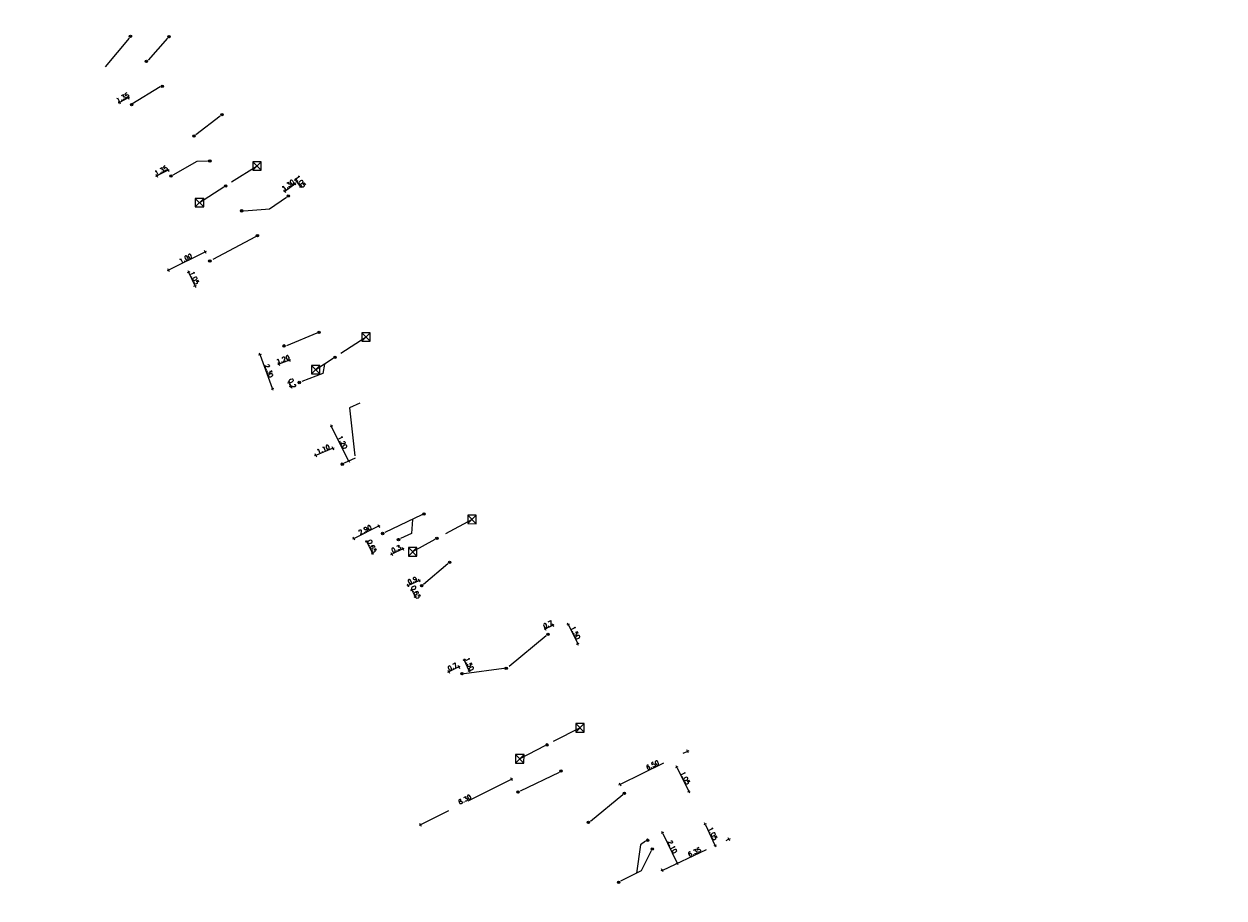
# Model space of a CAD drawing. Header units: inches. Extents: x 0 to 191500, y 0 to 342750.
# Tile 349 of 547: x 181774 to 181873, y 338953 to 339026. Entities that reach past the tile are written whole.
import ezdxf

# ---------------------------------------------------------------- set-up
doc = ezdxf.new("R2010")
doc.units = ezdxf.units.IN
doc.header["$MEASUREMENT"] = 0
doc.linetypes.add('RI-GWA_HUISAANSLUITING', pattern=[23, 4, -1.8, 2.6, -1.8, 4.6, -1.8, 4.6, -1.8])
doc.linetypes.add('RI-HWA_KOLKAANSLUITING', pattern=[4.3, 2.5, -1.8])
doc.layers.get('0').update_dxf_attribs({"lineweight": 20})
doc.layers.get('DefPoints').update_dxf_attribs({"lineweight": 20})
for name, color, linetype, lineweight in [('ECW', 150, 'Continuous', 20), ('N-WE-RI-GWA-MAATVOERING-T25', 30, 'RI-GWA_HUISAANSLUITING', 20), ('N-WE-RI-GWA_HUISAANSLUITING', 30, 'RI-GWA_HUISAANSLUITING', 20), ('N-WE-RI-GWA_RIOOLPUT_ONTSTOPPINGSPUT-G', 30, 'Continuous', 20), ('N-WE-RI-HWA_KOLK-S', 150, 'Continuous', 20), ('N-WE-RI-HWA_KOLKAANSLUITING', 150, 'RI-HWA_KOLKAANSLUITING', 20), ('N-WE-RI-INLAAT', 7, 'Continuous', 20)]:
    doc.layers.add(name, color=color, linetype=linetype, lineweight=lineweight)
doc.styles.add('JaJo Maatvoering', font='romans.shx')
doc.dimstyles.new('JaJo 1_100', dxfattribs={"dimtxt": 0.12, "dimasz": 0.1, "dimexe": 1.5, "dimexo": 5, "dimgap": 0.05, "dimtad": 1, "dimzin": 0, "dimdsep": 46, "dimtxsty": 'JaJo Maatvoering', "dimblk": 'JaJo Maatvoering', "dimcen": 0, "dimdle": 1.25, "dimse1": 1, "dimse2": 1, "dimclrd": 1, "dimclre": 1, "dimclrt": 2, "dimadec": 1, "dimazin": 0, "dimtm": 1e-09, "dimtfac": 1.566667, "dimtix": 1, "dimtmove": 2, "dimatfit": 3, "dimldrblk": 'JaJo Maatvoering', "dimfxl": 1.5, "dimtolj": 1, "dimtzin": 0, "dimarcsym": 0})
picture_1 = doc.add_image_def('image1.ecw', size_in_pixel=(220000, 285000))

# ---------------------------------------------------------------- blocks, each defined once
blk = doc.blocks.new('JaJo Maatvoering')
at = {"color": 0}
for p, q in [((-1, 0), (0, 0)), ((0, 0), (0, 2.5)), ((0, 0), (2.5, 0)), ((0, 0), (0, -2.5))]:
    blk.add_line(p, q, dxfattribs=at)
at = {"color": 0, "const_width": 0.5}
blk.add_lwpolyline([(-0.25, 0, 1), (0.25, 0, 1)], format="xyb", close=True, dxfattribs=at)
blk = doc.blocks.new('*D3412')
at = {"layer": 'DefPoints', "color": 0, "transparency": 16777216}
for p in [(181781.42, 339019.141), (181782.435, 339018.961), (181781.697, 339018.59)]:
    blk.add_point(p, dxfattribs=at)
at = {"layer": 'N-WE-RI-GWA-MAATVOERING-T25', "lineweight": -2, "transparency": 16777216}
for p, q in [((181781.375, 339019.118), (181781.33, 339019.096)), ((181782.157, 339019.512), (181781.42, 339019.141)), ((181782.202, 339019.535), (181782.246, 339019.557))]:
    blk.add_line(p, q, dxfattribs=at)
at = {"layer": 'N-WE-RI-GWA-MAATVOERING-T25', "lineweight": -2, "transparency": 16777216, "xscale": 0.05, "yscale": 0.05, "zscale": 0.05}
for p, rotation in [((181781.42, 339019.141), 26.72605493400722), ((181782.157, 339019.512), 206.7260549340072)]:
    blk.add_blockref('JaJo Maatvoering', p, dxfattribs=dict(at, rotation=rotation))
at = {"layer": 'N-WE-RI-GWA-MAATVOERING-T25', "transparency": 16777216, "insert": (181781.682, 339019.539), "char_height": 0.375, "attachment_point": 5, "rotation": 26.72605, "style": 'JaJo Maatvoering'}
blk.add_mtext('\\A1;1.35', dxfattribs=at)
blk = doc.blocks.new('*D3413')
at = {"layer": 'DefPoints', "color": 0, "transparency": 16777216}
for p in [(181784.513, 339013.041), (181785.695, 339013.039), (181784.75, 339012.567)]:
    blk.add_point(p, dxfattribs=at)
at = {"layer": 'N-WE-RI-GWA-MAATVOERING-T25', "lineweight": -2, "transparency": 16777216}
for p, q in [((181784.468, 339013.018), (181784.423, 339012.996)), ((181785.458, 339013.514), (181784.513, 339013.041)), ((181785.503, 339013.536), (181785.547, 339013.558))]:
    blk.add_line(p, q, dxfattribs=at)
at = {"layer": 'N-WE-RI-GWA-MAATVOERING-T25', "lineweight": -2, "transparency": 16777216, "xscale": 0.05, "yscale": 0.05, "zscale": 0.05}
for p, rotation in [((181784.513, 339013.041), 26.57713772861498), ((181785.458, 339013.514), 206.577137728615)]:
    blk.add_blockref('JaJo Maatvoering', p, dxfattribs=dict(at, rotation=rotation))
at = {"layer": 'N-WE-RI-GWA-MAATVOERING-T25', "transparency": 16777216, "insert": (181784.879, 339013.489), "char_height": 0.375, "attachment_point": 5, "rotation": 26.57714, "style": 'JaJo Maatvoering'}
blk.add_mtext('\\A1;1.35', dxfattribs=at)
blk = doc.blocks.new('*D3414')
at = {"layer": 'DefPoints', "color": 0, "transparency": 16777216}
for p in [(181795.962, 339012.399), (181796.255, 339012.007), (181795.424, 339011.388)]:
    blk.add_point(p, dxfattribs=at)
at = {"layer": 'N-WE-RI-GWA-MAATVOERING-T25', "lineweight": -2, "transparency": 16777216}
for p, q in [((181795.132, 339011.78), (181795.962, 339012.399)), ((181796.003, 339012.429), (181796.043, 339012.459)), ((181795.092, 339011.75), (181795.052, 339011.72))]:
    blk.add_line(p, q, dxfattribs=at)
at = {"layer": 'N-WE-RI-GWA-MAATVOERING-T25', "lineweight": -2, "transparency": 16777216, "xscale": 0.05, "yscale": 0.05, "zscale": 0.05}
for p, rotation in [((181795.962, 339012.399), 216.7176357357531), ((181795.132, 339011.78), 36.71763573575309)]:
    blk.add_blockref('JaJo Maatvoering', p, dxfattribs=dict(at, rotation=rotation))
at = {"layer": 'N-WE-RI-GWA-MAATVOERING-T25', "transparency": 16777216, "insert": (181795.405, 339012.28), "char_height": 0.375, "attachment_point": 5, "rotation": 36.71764, "style": 'JaJo Maatvoering'}
blk.add_mtext('\\A1;1.30', dxfattribs=at)
blk = doc.blocks.new('*D3415')
at = {"layer": 'DefPoints', "color": 0, "transparency": 16777216}
for p in [(181795.826, 339012.587), (181796.024, 339012.733), (181796.255, 339012.007)]:
    blk.add_point(p, dxfattribs=at)
at = {"layer": 'N-WE-RI-GWA-MAATVOERING-T25', "lineweight": -2, "transparency": 16777216}
for p, q in [((181795.994, 339012.773), (181795.964, 339012.814)), ((181796.452, 339012.153), (181796.024, 339012.733)), ((181796.482, 339012.113), (181796.512, 339012.073))]:
    blk.add_line(p, q, dxfattribs=at)
at = {"layer": 'N-WE-RI-GWA-MAATVOERING-T25', "lineweight": -2, "transparency": 16777216, "xscale": 0.05, "yscale": 0.05, "zscale": 0.05}
for p, rotation in [((181796.024, 339012.733), 306.4566973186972), ((181796.452, 339012.153), 126.4566973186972)]:
    blk.add_blockref('JaJo Maatvoering', p, dxfattribs=dict(at, rotation=rotation))
at = {"layer": 'N-WE-RI-GWA-MAATVOERING-T25', "transparency": 16777216, "insert": (181796.429, 339012.584), "char_height": 0.375, "attachment_point": 5, "rotation": 306.4567, "style": 'JaJo Maatvoering'}
blk.add_mtext('\\A1;1.05', dxfattribs=at)
blk = doc.blocks.new('*D3416')
at = {"layer": 'DefPoints', "color": 0, "transparency": 16777216}
for p in [(181785.495, 339005.224), (181788.92, 339005.993), (181785.874, 339004.467)]:
    blk.add_point(p, dxfattribs=at)
at = {"layer": 'N-WE-RI-GWA-MAATVOERING-T25', "lineweight": -2, "transparency": 16777216}
blk.add_line((181788.496, 339006.727), (181785.54, 339005.246), dxfattribs=at)
at = {"layer": 'N-WE-RI-GWA-MAATVOERING-T25', "lineweight": -2, "transparency": 16777216, "xscale": 0.05, "yscale": 0.05, "zscale": 0.05}
for p, rotation in [((181788.541, 339006.75), 26.61027947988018), ((181785.495, 339005.224), 206.6102794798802)]:
    blk.add_blockref('JaJo Maatvoering', p, dxfattribs=dict(at, rotation=rotation))
at = {"layer": 'N-WE-RI-GWA-MAATVOERING-T25', "transparency": 16777216, "insert": (181786.912, 339006.199), "char_height": 0.375, "attachment_point": 5, "rotation": 26.61028, "style": 'JaJo Maatvoering'}
blk.add_mtext('\\A1;1.00', dxfattribs=at)
blk = doc.blocks.new('*D3417')
at = {"layer": 'DefPoints', "color": 0, "transparency": 16777216}
for p in [(181785.874, 339004.467), (181786.4, 339003.319), (181787.692, 339003.911)]:
    blk.add_point(p, dxfattribs=at)
at = {"layer": 'N-WE-RI-GWA-MAATVOERING-T25', "lineweight": -2, "transparency": 16777216}
blk.add_line((181787.187, 339005.013), (181787.671, 339003.956), dxfattribs=at)
at = {"layer": 'N-WE-RI-GWA-MAATVOERING-T25', "lineweight": -2, "transparency": 16777216, "xscale": 0.05, "yscale": 0.05, "zscale": 0.05}
for p, rotation in [((181787.166, 339005.058), 114.6124843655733), ((181787.692, 339003.911), 294.6124843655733)]:
    blk.add_blockref('JaJo Maatvoering', p, dxfattribs=dict(at, rotation=rotation))
at = {"layer": 'N-WE-RI-GWA-MAATVOERING-T25', "transparency": 16777216, "insert": (181787.645, 339004.584), "char_height": 0.375, "attachment_point": 5, "rotation": 294.61248, "style": 'JaJo Maatvoering'}
blk.add_mtext('\\A1;1.05', dxfattribs=at)
blk = doc.blocks.new('*D3418')
at = {"layer": 'DefPoints', "color": 0, "transparency": 16777216}
for p in [(181794.198, 338998.622), (181795.078, 338998.95), (181794.64, 338997.435)]:
    blk.add_point(p, dxfattribs=at)
at = {"layer": 'N-WE-RI-GWA-MAATVOERING-T25', "lineweight": -2, "transparency": 16777216}
for p, q in [((181794.593, 338997.417), (181794.546, 338997.4)), ((181795.52, 338997.762), (181794.64, 338997.435)), ((181795.567, 338997.779), (181795.614, 338997.797))]:
    blk.add_line(p, q, dxfattribs=at)
at = {"layer": 'N-WE-RI-GWA-MAATVOERING-T25', "lineweight": -2, "transparency": 16777216, "xscale": 0.05, "yscale": 0.05, "zscale": 0.05}
for p, rotation in [((181794.64, 338997.435), 20.40289826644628), ((181795.52, 338997.762), 200.4028982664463)]:
    blk.add_blockref('JaJo Maatvoering', p, dxfattribs=dict(at, rotation=rotation))
at = {"layer": 'N-WE-RI-GWA-MAATVOERING-T25', "transparency": 16777216, "insert": (181794.997, 338997.821), "char_height": 0.375, "attachment_point": 5, "rotation": 20.4029, "style": 'JaJo Maatvoering'}
blk.add_mtext('\\A1;1.20', dxfattribs=at)
blk = doc.blocks.new('*D3419')
at = {"layer": 'DefPoints', "color": 0, "transparency": 16777216}
for p in [(181794.198, 338998.622), (181794.112, 338995.385), (181795.229, 338995.791)]:
    blk.add_point(p, dxfattribs=at)
at = {"layer": 'N-WE-RI-GWA-MAATVOERING-T25', "lineweight": -2, "transparency": 16777216}
blk.add_line((181793.099, 338998.169), (181794.095, 338995.432), dxfattribs=at)
at = {"layer": 'N-WE-RI-GWA-MAATVOERING-T25', "lineweight": -2, "transparency": 16777216, "xscale": 0.05, "yscale": 0.05, "zscale": 0.05}
for p, rotation in [((181793.081, 338998.216), 109.9944413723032), ((181794.112, 338995.385), 289.9944413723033)]:
    blk.add_blockref('JaJo Maatvoering', p, dxfattribs=dict(at, rotation=rotation))
at = {"layer": 'N-WE-RI-GWA-MAATVOERING-T25', "transparency": 16777216, "insert": (181793.82, 338996.882), "char_height": 0.375, "attachment_point": 5, "rotation": 289.99444, "style": 'JaJo Maatvoering'}
blk.add_mtext('\\A1;2.30', dxfattribs=at)
blk = doc.blocks.new('*D3420')
at = {"layer": 'DefPoints', "color": 0, "transparency": 16777216}
for p in [(181796.218, 338996.202), (181795.6, 338995.594), (181796.343, 338995.903)]:
    blk.add_point(p, dxfattribs=at)
at = {"layer": 'N-WE-RI-GWA-MAATVOERING-T25', "lineweight": -2, "transparency": 16777216}
for p, q in [((181795.456, 338995.939), (181795.437, 338995.985)), ((181795.475, 338995.893), (181795.6, 338995.594)), ((181795.619, 338995.548), (181795.638, 338995.502))]:
    blk.add_line(p, q, dxfattribs=at)
at = {"layer": 'N-WE-RI-GWA-MAATVOERING-T25', "lineweight": -2, "transparency": 16777216, "xscale": 0.05, "yscale": 0.05, "zscale": 0.05}
for p, rotation in [((181795.475, 338995.893), 292.5536848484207), ((181795.6, 338995.594), 112.5536848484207)]:
    blk.add_blockref('JaJo Maatvoering', p, dxfattribs=dict(at, rotation=rotation))
at = {"layer": 'N-WE-RI-GWA-MAATVOERING-T25', "transparency": 16777216, "insert": (181795.757, 338995.835), "char_height": 0.375, "attachment_point": 5, "rotation": 292.55368, "style": 'JaJo Maatvoering'}
blk.add_mtext('\\A1;0.2', dxfattribs=at)
blk = doc.blocks.new('*D3421')
at = {"layer": 'DefPoints', "color": 0, "transparency": 16777216}
for p in [(181798.998, 338992.288), (181798.46, 338992.019), (181799.896, 338989.138)]:
    blk.add_point(p, dxfattribs=at)
at = {"layer": 'N-WE-RI-GWA-MAATVOERING-T25', "lineweight": -2, "transparency": 16777216}
blk.add_line((181800.412, 338989.451), (181799.021, 338992.243), dxfattribs=at)
at = {"layer": 'N-WE-RI-GWA-MAATVOERING-T25', "lineweight": -2, "transparency": 16777216, "xscale": 0.05, "yscale": 0.05, "zscale": 0.05}
for p, rotation in [((181798.998, 338992.288), 116.4866550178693), ((181800.434, 338989.406), 296.4866550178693)]:
    blk.add_blockref('JaJo Maatvoering', p, dxfattribs=dict(at, rotation=rotation))
at = {"layer": 'N-WE-RI-GWA-MAATVOERING-T25', "transparency": 16777216, "insert": (181799.929, 338990.953), "char_height": 0.375, "attachment_point": 5, "rotation": 296.48666, "style": 'JaJo Maatvoering'}
blk.add_mtext('\\A1;1.20', dxfattribs=at)
blk = doc.blocks.new('*D3422')
at = {"layer": 'DefPoints', "color": 0, "transparency": 16777216}
for p in [(181797.059, 338991.435), (181798.46, 338992.019), (181797.713, 338989.868)]:
    blk.add_point(p, dxfattribs=at)
at = {"layer": 'N-WE-RI-GWA-MAATVOERING-T25', "lineweight": -2, "transparency": 16777216}
blk.add_line((181799.068, 338990.433), (181797.759, 338989.887), dxfattribs=at)
at = {"layer": 'N-WE-RI-GWA-MAATVOERING-T25', "lineweight": -2, "transparency": 16777216, "xscale": 0.05, "yscale": 0.05, "zscale": 0.05}
for p, rotation in [((181799.114, 338990.452), 22.65347936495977), ((181797.713, 338989.868), 202.6534793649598)]:
    blk.add_blockref('JaJo Maatvoering', p, dxfattribs=dict(at, rotation=rotation))
at = {"layer": 'N-WE-RI-GWA-MAATVOERING-T25', "transparency": 16777216, "insert": (181798.322, 338990.379), "char_height": 0.375, "attachment_point": 5, "rotation": 22.65348, "style": 'JaJo Maatvoering'}
blk.add_mtext('\\A1;1.10', dxfattribs=at)
blk = doc.blocks.new('*D3454')
at = {"layer": 'DefPoints', "color": 0, "transparency": 16777216}
for p in [(181803.245, 338983.388), (181800.849, 338982.962), (181801.157, 338982.344)]:
    blk.add_point(p, dxfattribs=at)
at = {"layer": 'N-WE-RI-GWA-MAATVOERING-T25', "lineweight": -2, "transparency": 16777216}
blk.add_line((181802.892, 338983.983), (181800.893, 338982.984), dxfattribs=at)
at = {"layer": 'N-WE-RI-GWA-MAATVOERING-T25', "lineweight": -2, "transparency": 16777216, "xscale": 0.05, "yscale": 0.05, "zscale": 0.05}
for p, rotation in [((181802.937, 338984.005), 26.54944801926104), ((181800.849, 338982.962), 206.549448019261)]:
    blk.add_blockref('JaJo Maatvoering', p, dxfattribs=dict(at, rotation=rotation))
at = {"layer": 'N-WE-RI-GWA-MAATVOERING-T25', "transparency": 16777216, "insert": (181801.787, 338983.696), "char_height": 0.375, "attachment_point": 5, "rotation": 26.54945, "style": 'JaJo Maatvoering'}
blk.add_mtext('\\A1;2.90', dxfattribs=at)
blk = doc.blocks.new('*D3455')
at = {"layer": 'DefPoints', "color": 0, "transparency": 16777216}
for p in [(181801.131, 338982.328), (181801.615, 338981.341), (181802.401, 338981.726)]:
    blk.add_point(p, dxfattribs=at)
at = {"layer": 'N-WE-RI-GWA-MAATVOERING-T25', "lineweight": -2, "transparency": 16777216}
for p, q in [((181801.895, 338982.759), (181801.873, 338982.804)), ((181801.917, 338982.714), (181802.401, 338981.726)), ((181802.423, 338981.682), (181802.445, 338981.637))]:
    blk.add_line(p, q, dxfattribs=at)
at = {"layer": 'N-WE-RI-GWA-MAATVOERING-T25', "lineweight": -2, "transparency": 16777216, "xscale": 0.05, "yscale": 0.05, "zscale": 0.05}
for p, rotation in [((181801.917, 338982.714), 296.1170583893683), ((181802.401, 338981.726), 116.1170583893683)]:
    blk.add_blockref('JaJo Maatvoering', p, dxfattribs=dict(at, rotation=rotation))
at = {"layer": 'N-WE-RI-GWA-MAATVOERING-T25', "transparency": 16777216, "insert": (181802.372, 338982.325), "char_height": 0.375, "attachment_point": 5, "rotation": 296.11706, "style": 'JaJo Maatvoering'}
blk.add_mtext('\\A1;0.65', dxfattribs=at)
blk = doc.blocks.new('*D3456')
at = {"layer": 'DefPoints', "color": 0, "transparency": 16777216}
for p in [(181803.646, 338982.457), (181804.562, 338982.883), (181804.006, 338981.683)]:
    blk.add_point(p, dxfattribs=at)
at = {"layer": 'N-WE-RI-GWA-MAATVOERING-T25', "lineweight": -2, "transparency": 16777216}
blk.add_line((181804.877, 338982.087), (181804.052, 338981.704), dxfattribs=at)
at = {"layer": 'N-WE-RI-GWA-MAATVOERING-T25', "lineweight": -2, "transparency": 16777216, "xscale": 0.05, "yscale": 0.05, "zscale": 0.05}
for p, rotation in [((181804.922, 338982.109), 24.93916020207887), ((181804.006, 338981.683), 204.9391602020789)]:
    blk.add_blockref('JaJo Maatvoering', p, dxfattribs=dict(at, rotation=rotation))
at = {"layer": 'N-WE-RI-GWA-MAATVOERING-T25', "transparency": 16777216, "insert": (181804.364, 338982.111), "char_height": 0.375, "attachment_point": 5, "rotation": 24.93916, "style": 'JaJo Maatvoering'}
blk.add_mtext('\\A1;0.3', dxfattribs=at)
blk = doc.blocks.new('*D3457')
at = {"layer": 'DefPoints', "color": 0, "transparency": 16777216}
for p in [(181805.354, 338979.066), (181805.555, 338978.627), (181806.485, 338979.053)]:
    blk.add_point(p, dxfattribs=at)
at = {"layer": 'N-WE-RI-GWA-MAATVOERING-T25', "lineweight": -2, "transparency": 16777216}
blk.add_line((181806.238, 338979.471), (181805.399, 338979.087), dxfattribs=at)
at = {"layer": 'N-WE-RI-GWA-MAATVOERING-T25', "lineweight": -2, "transparency": 16777216, "xscale": 0.05, "yscale": 0.05, "zscale": 0.05}
for p, rotation in [((181805.354, 338979.066), 204.5926975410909), ((181806.284, 338979.492), 24.59269754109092)]:
    blk.add_blockref('JaJo Maatvoering', p, dxfattribs=dict(at, rotation=rotation))
at = {"layer": 'N-WE-RI-GWA-MAATVOERING-T25', "transparency": 16777216, "insert": (181805.72, 338979.495), "char_height": 0.375, "attachment_point": 5, "rotation": 24.5927, "style": 'JaJo Maatvoering'}
blk.add_mtext('\\A1;0.9', dxfattribs=at)
blk = doc.blocks.new('*D3458')
at = {"layer": 'DefPoints', "color": 0, "transparency": 16777216}
for p in [(181805.555, 338978.627), (181805.832, 338978.078), (181805.936, 338978.13)]:
    blk.add_point(p, dxfattribs=at)
at = {"layer": 'N-WE-RI-GWA-MAATVOERING-T25', "lineweight": -2, "transparency": 16777216}
for p, q in [((181805.636, 338978.725), (181805.613, 338978.769)), ((181805.659, 338978.68), (181805.936, 338978.13)), ((181805.959, 338978.086), (181805.981, 338978.041))]:
    blk.add_line(p, q, dxfattribs=at)
at = {"layer": 'N-WE-RI-GWA-MAATVOERING-T25', "lineweight": -2, "transparency": 16777216, "xscale": 0.05, "yscale": 0.05, "zscale": 0.05}
for p, rotation in [((181805.659, 338978.68), 296.8128882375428), ((181805.936, 338978.13), 116.8128882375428)]:
    blk.add_blockref('JaJo Maatvoering', p, dxfattribs=dict(at, rotation=rotation))
at = {"layer": 'N-WE-RI-GWA-MAATVOERING-T25', "transparency": 16777216, "insert": (181806.009, 338978.512), "char_height": 0.375, "attachment_point": 5, "rotation": 296.81289, "style": 'JaJo Maatvoering'}
blk.add_mtext('\\A1;0.65', dxfattribs=at)
blk = doc.blocks.new('*D3459')
at = {"layer": 'DefPoints', "color": 0, "transparency": 16777216}
for p in [(181808.742, 338971.91), (181809.017, 338971.356), (181809.829, 338971.76)]:
    blk.add_point(p, dxfattribs=at)
at = {"layer": 'N-WE-RI-GWA-MAATVOERING-T25', "lineweight": -2, "transparency": 16777216}
blk.add_line((181809.509, 338972.292), (181808.787, 338971.932), dxfattribs=at)
at = {"layer": 'N-WE-RI-GWA-MAATVOERING-T25', "lineweight": -2, "transparency": 16777216, "xscale": 0.05, "yscale": 0.05, "zscale": 0.05}
for p, rotation in [((181809.553, 338972.314), 26.47106937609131), ((181808.742, 338971.91), 206.4710693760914)]:
    blk.add_blockref('JaJo Maatvoering', p, dxfattribs=dict(at, rotation=rotation))
at = {"layer": 'N-WE-RI-GWA-MAATVOERING-T25', "transparency": 16777216, "insert": (181809.042, 338972.325), "char_height": 0.375, "attachment_point": 5, "rotation": 26.47107, "style": 'JaJo Maatvoering'}
blk.add_mtext('\\A1;0.7', dxfattribs=at)
blk = doc.blocks.new('*D3460')
at = {"layer": 'DefPoints', "color": 0, "transparency": 16777216}
for p in [(181808.602, 338972.262), (181810.019, 338972.912), (181809.017, 338971.356)]:
    blk.add_point(p, dxfattribs=at)
at = {"layer": 'N-WE-RI-GWA-MAATVOERING-T25', "lineweight": -2, "transparency": 16777216}
for p, q in [((181809.999, 338972.957), (181809.978, 338973.003)), ((181810.435, 338972.006), (181810.019, 338972.912)), ((181810.456, 338971.961), (181810.476, 338971.915))]:
    blk.add_line(p, q, dxfattribs=at)
at = {"layer": 'N-WE-RI-GWA-MAATVOERING-T25', "lineweight": -2, "transparency": 16777216, "xscale": 0.05, "yscale": 0.05, "zscale": 0.05}
for p, rotation in [((181810.019, 338972.912), 294.6328640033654), ((181810.435, 338972.006), 114.6328640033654)]:
    blk.add_blockref('JaJo Maatvoering', p, dxfattribs=dict(at, rotation=rotation))
at = {"layer": 'N-WE-RI-GWA-MAATVOERING-T25', "transparency": 16777216, "insert": (181810.443, 338972.558), "char_height": 0.375, "attachment_point": 5, "rotation": 294.63286, "style": 'JaJo Maatvoering'}
blk.add_mtext('\\A1;1.50', dxfattribs=at)
blk = doc.blocks.new('*D3461')
at = {"layer": 'DefPoints', "color": 0, "transparency": 16777216}
for p in [(181817.372, 338975.791), (181817.593, 338975.343), (181816.957, 338975.03)]:
    blk.add_point(p, dxfattribs=at)
at = {"layer": 'N-WE-RI-GWA-MAATVOERING-T25', "lineweight": -2, "transparency": 16777216}
for p, q in [((181816.692, 338975.456), (181816.647, 338975.433)), ((181816.737, 338975.478), (181817.372, 338975.791)), ((181817.417, 338975.813), (181817.462, 338975.835))]:
    blk.add_line(p, q, dxfattribs=at)
at = {"layer": 'N-WE-RI-GWA-MAATVOERING-T25', "lineweight": -2, "transparency": 16777216, "xscale": 0.05, "yscale": 0.05, "zscale": 0.05}
for p, rotation in [((181816.737, 338975.478), 26.23421765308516), ((181817.372, 338975.791), 206.2342176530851)]:
    blk.add_blockref('JaJo Maatvoering', p, dxfattribs=dict(at, rotation=rotation))
at = {"layer": 'N-WE-RI-GWA-MAATVOERING-T25', "transparency": 16777216, "insert": (181816.95, 338975.847), "char_height": 0.375, "attachment_point": 5, "rotation": 26.23422, "style": 'JaJo Maatvoering'}
blk.add_mtext('\\A1;0.7', dxfattribs=at)
blk = doc.blocks.new('*D3462')
at = {"layer": 'DefPoints', "color": 0, "transparency": 16777216}
for p in [(181817.593, 338975.343), (181819.419, 338974.237), (181818.388, 338973.729)]:
    blk.add_point(p, dxfattribs=at)
at = {"layer": 'N-WE-RI-GWA-MAATVOERING-T25', "lineweight": -2, "transparency": 16777216}
blk.add_line((181818.646, 338975.806), (181819.397, 338974.282), dxfattribs=at)
at = {"layer": 'N-WE-RI-GWA-MAATVOERING-T25', "lineweight": -2, "transparency": 16777216, "xscale": 0.05, "yscale": 0.05, "zscale": 0.05}
for p, rotation in [((181818.624, 338975.851), 116.2342176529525), ((181819.419, 338974.237), 296.2342176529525)]:
    blk.add_blockref('JaJo Maatvoering', p, dxfattribs=dict(at, rotation=rotation))
at = {"layer": 'N-WE-RI-GWA-MAATVOERING-T25', "transparency": 16777216, "insert": (181819.234, 338975.149), "char_height": 0.375, "attachment_point": 5, "rotation": 296.23422, "style": 'JaJo Maatvoering'}
blk.add_mtext('\\A1;1.50', dxfattribs=at)
blk = doc.blocks.new('*D3463')
at = {"layer": 'DefPoints', "color": 0, "transparency": 16777216}
for p in [(181814.482, 338961.942), (181806.392, 338959.218), (181806.931, 338958.144)]:
    blk.add_point(p, dxfattribs=at)
at = {"layer": 'N-WE-RI-GWA-MAATVOERING-T25', "lineweight": -2, "transparency": 16777216}
blk.add_line((181813.897, 338962.993), (181806.436, 338959.24), dxfattribs=at)
at = {"layer": 'N-WE-RI-GWA-MAATVOERING-T25', "lineweight": -2, "transparency": 16777216, "xscale": 0.05, "yscale": 0.05, "zscale": 0.05}
for p, rotation in [((181813.942, 338963.015), 26.701347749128), ((181806.392, 338959.218), 206.701347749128)]:
    blk.add_blockref('JaJo Maatvoering', p, dxfattribs=dict(at, rotation=rotation))
at = {"layer": 'N-WE-RI-GWA-MAATVOERING-T25', "transparency": 16777216, "insert": (181810.06, 338961.329), "char_height": 0.375, "attachment_point": 5, "rotation": 26.70135, "style": 'JaJo Maatvoering'}
blk.add_mtext('\\A1;8.30', dxfattribs=at)
blk = doc.blocks.new('*D3464')
at = {"layer": 'DefPoints', "color": 0, "transparency": 16777216}
for p in [(181828.54, 338965.34), (181828.899, 338964.612), (181823.289, 338961.845)]:
    blk.add_point(p, dxfattribs=at)
at = {"layer": 'N-WE-RI-GWA-MAATVOERING-T25', "lineweight": -2, "transparency": 16777216}
blk.add_line((181822.975, 338962.595), (181828.496, 338965.318), dxfattribs=at)
at = {"layer": 'N-WE-RI-GWA-MAATVOERING-T25', "lineweight": -2, "transparency": 16777216, "xscale": 0.05, "yscale": 0.05, "zscale": 0.05}
for p, rotation in [((181828.54, 338965.34), 26.25101660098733), ((181822.93, 338962.573), 206.2510166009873)]:
    blk.add_blockref('JaJo Maatvoering', p, dxfattribs=dict(at, rotation=rotation))
at = {"layer": 'N-WE-RI-GWA-MAATVOERING-T25', "transparency": 16777216, "insert": (181825.63, 338964.17), "char_height": 0.375, "attachment_point": 5, "rotation": 26.25102, "style": 'JaJo Maatvoering'}
blk.add_mtext('\\A1;6.50', dxfattribs=at)
blk = doc.blocks.new('*D3465')
at = {"layer": 'DefPoints', "color": 0, "transparency": 16777216}
for p in [(181828.899, 338964.612), (181829.885, 338962.613), (181828.629, 338961.994)]:
    blk.add_point(p, dxfattribs=at)
at = {"layer": 'N-WE-RI-GWA-MAATVOERING-T25', "lineweight": -2, "transparency": 16777216}
blk.add_line((181827.666, 338963.948), (181828.607, 338962.039), dxfattribs=at)
at = {"layer": 'N-WE-RI-GWA-MAATVOERING-T25', "lineweight": -2, "transparency": 16777216, "xscale": 0.05, "yscale": 0.05, "zscale": 0.05}
for p, rotation in [((181827.644, 338963.993), 116.2424585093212), ((181828.629, 338961.994), 296.2424585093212)]:
    blk.add_blockref('JaJo Maatvoering', p, dxfattribs=dict(at, rotation=rotation))
at = {"layer": 'N-WE-RI-GWA-MAATVOERING-T25', "transparency": 16777216, "insert": (181828.349, 338963.099), "char_height": 0.375, "attachment_point": 5, "rotation": 296.24246, "style": 'JaJo Maatvoering'}
blk.add_mtext('\\A1;1.05', dxfattribs=at)
blk = doc.blocks.new('*D3466')
at = {"layer": 'DefPoints', "color": 0, "transparency": 16777216}
for p in [(181831.138, 338959.811), (181831.965, 338958.045), (181825.602, 338957.221)]:
    blk.add_point(p, dxfattribs=at)
at = {"layer": 'N-WE-RI-GWA-MAATVOERING-T25', "lineweight": -2, "transparency": 16777216}
blk.add_line((181826.474, 338955.475), (181831.919, 338958.023), dxfattribs=at)
at = {"layer": 'N-WE-RI-GWA-MAATVOERING-T25', "lineweight": -2, "transparency": 16777216, "xscale": 0.05, "yscale": 0.05, "zscale": 0.05}
for p, rotation in [((181831.965, 338958.045), 25.07441976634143), ((181826.428, 338955.454), 205.0744197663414)]:
    blk.add_blockref('JaJo Maatvoering', p, dxfattribs=dict(at, rotation=rotation))
at = {"layer": 'N-WE-RI-GWA-MAATVOERING-T25', "transparency": 16777216, "insert": (181829.096, 338956.965), "char_height": 0.375, "attachment_point": 5, "rotation": 25.07442, "style": 'JaJo Maatvoering'}
blk.add_mtext('\\A1;6.35', dxfattribs=at)
blk = doc.blocks.new('*D3467')
at = {"layer": 'DefPoints', "color": 0, "transparency": 16777216}
for p in [(181831.138, 338959.811), (181830.821, 338957.501), (181831.965, 338958.032)]:
    blk.add_point(p, dxfattribs=at)
at = {"layer": 'N-WE-RI-GWA-MAATVOERING-T25', "lineweight": -2, "transparency": 16777216}
blk.add_line((181830.016, 338959.235), (181830.8, 338957.546), dxfattribs=at)
at = {"layer": 'N-WE-RI-GWA-MAATVOERING-T25', "lineweight": -2, "transparency": 16777216, "xscale": 0.05, "yscale": 0.05, "zscale": 0.05}
for p, rotation in [((181829.995, 338959.28), 114.9197221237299), ((181830.821, 338957.501), 294.9197221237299)]:
    blk.add_blockref('JaJo Maatvoering', p, dxfattribs=dict(at, rotation=rotation))
at = {"layer": 'N-WE-RI-GWA-MAATVOERING-T25', "transparency": 16777216, "insert": (181830.623, 338958.491), "char_height": 0.375, "attachment_point": 5, "rotation": 294.91972, "style": 'JaJo Maatvoering'}
blk.add_mtext('\\A1;1.05', dxfattribs=at)
blk = doc.blocks.new('*D3468')
at = {"layer": 'DefPoints', "color": 0, "transparency": 16777216}
for p in [(181825.216, 338957.948), (181826.416, 338955.454), (181827.66, 338956.053)]:
    blk.add_point(p, dxfattribs=at)
at = {"layer": 'N-WE-RI-GWA-MAATVOERING-T25', "lineweight": -2, "transparency": 16777216}
blk.add_line((181826.481, 338958.502), (181827.638, 338956.098), dxfattribs=at)
at = {"layer": 'N-WE-RI-GWA-MAATVOERING-T25', "lineweight": -2, "transparency": 16777216, "xscale": 0.05, "yscale": 0.05, "zscale": 0.05}
for p, rotation in [((181826.459, 338958.547), 115.7016298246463), ((181827.66, 338956.053), 295.7016298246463)]:
    blk.add_blockref('JaJo Maatvoering', p, dxfattribs=dict(at, rotation=rotation))
at = {"layer": 'N-WE-RI-GWA-MAATVOERING-T25', "transparency": 16777216, "insert": (181827.274, 338957.403), "char_height": 0.375, "attachment_point": 5, "rotation": 295.70163, "style": 'JaJo Maatvoering'}
blk.add_mtext('\\A1;2.10', dxfattribs=at)
blk = doc.blocks.new('A$C2C270354')
h = blk.add_hatch(color=256)
h.dxf.hatch_style = 1
edge = h.paths.add_edge_path()
edge.add_arc((0, 0), 0.1, 0, 360)
blk.add_circle((0, 0), 0.1)

msp = doc.modelspace()

# ---------------------------------------------------------------- linework, layer by layer
at = {"layer": 'N-WE-RI-GWA_HUISAANSLUITING'}
for p, q in [((181782.21857, 339024.4679), (181780.24132, 339022.09576)), ((181785.41573, 339024.45767), (181783.81648, 339022.64187)), ((181784.7909, 339020.42977), (181782.45343, 339019.00709)), ((181789.78201, 339018.00945), (181787.75327, 339016.46053)), ((181787.84131, 339014.23396), (181785.83807, 339013.1193)), ((181788.73302, 339014.28037), (181787.84131, 339014.23396)), ((181795.27371, 339011.25513), (181793.86766, 339010.28717)), ((181791.74058, 339010.14762), (181793.90017, 339010.32517)), ((181792.70356, 339007.99367), (181789.08497, 339006.0824)), ((181797.7984, 339000.00117), (181795.26581, 338998.94978)), ((181798.42049, 338997.43218), (181798.28087, 338996.66696)), ((181798.28087, 338996.66696), (181796.54332, 338995.99535)), ((181801.34348, 338994.20127), (181800.50532, 338993.80937)), ((181800.50532, 338993.80937), (181800.96721, 338989.62348)), ((181800.96721, 338989.62348), (181800.06637, 338989.21541)), ((181806.49683, 338984.93015), (181803.41787, 338983.46136)), ((181805.7205, 338984.55981), (181805.63339, 338983.38933)), ((181805.63339, 338983.38933), (181804.72859, 338982.96939)), ((181808.66284, 338980.87342), (181806.64797, 338979.14506)), ((181816.81301, 338974.91066), (181813.65596, 338972.29959)), ((181813.30385, 338972.18855), (181810.01662, 338971.76044)), ((181817.8877, 338963.56133), (181814.657, 338962.00923)), ((181823.15115, 338961.71821), (181820.48014, 338959.50574)), ((181824.63426, 338957.57003), (181824.30292, 338955.21117)), ((181825.04485, 338957.87077), (181824.63426, 338957.57003)), ((181825.51728, 338957.05374), (181824.69094, 338955.4162)), ((181824.69094, 338955.4162), (181822.98058, 338954.53986))]:
    msp.add_line(p, q, dxfattribs=at)
at = {"layer": 'N-WE-RI-GWA_RIOOLPUT_ONTSTOPPINGSPUT-G'}
for p, q in [((181785.62978, 339024.64171), (181785.44953, 339024.55505)), ((181785.49633, 339024.68851), (181785.58298, 339024.50826)), ((181782.52477, 339019.00408), (181782.34452, 339018.91743)), ((181782.39131, 339019.05088), (181782.47797, 339018.87063)), ((181790.01162, 339018.17808), (181789.83136, 339018.09142)), ((181789.87816, 339018.22487), (181789.96482, 339018.04462)), ((181785.78526, 339013.08274), (181785.605, 339012.99608)), ((181785.6518, 339013.12953), (181785.73846, 339012.94928)), ((181795.5146, 339011.43163), (181795.33435, 339011.34497)), ((181795.38114, 339011.47842), (181795.4678, 339011.29817)), ((181789.01046, 339006.03601), (181788.8302, 339005.94936)), ((181788.877, 339006.08281), (181788.96366, 339005.90256)), ((181795.16843, 338998.99311), (181794.98818, 338998.90645)), ((181795.03498, 338999.03991), (181795.12163, 338998.85966)), ((181796.42745, 338995.95423), (181796.24719, 338995.86757)), ((181796.29399, 338996.00103), (181796.38065, 338995.82078)), ((181799.9857, 338989.18137), (181799.80545, 338989.09472)), ((181799.85225, 338989.22817), (181799.9389, 338989.04792)), ((181803.33551, 338983.43116), (181803.15526, 338983.3445)), ((181803.20206, 338983.47796), (181803.28871, 338983.29771)), ((181804.65219, 338982.92656), (181804.47193, 338982.83991)), ((181804.51873, 338982.97336), (181804.60539, 338982.79311)), ((181806.57475, 338979.09633), (181806.3945, 338979.00967)), ((181806.4413, 338979.14312), (181806.52795, 338978.96287)), ((181817.04763, 338975.07349), (181816.86737, 338974.98683)), ((181816.91417, 338975.12029), (181817.00083, 338974.94003)), ((181809.91925, 338971.80377), (181809.739, 338971.71711)), ((181809.7858, 338971.85057), (181809.87245, 338971.67032)), ((181814.57203, 338961.9855), (181814.39178, 338961.89884)), ((181814.43858, 338962.0323), (181814.52523, 338961.85204)), ((181823.37904, 338961.88873), (181823.19879, 338961.80208)), ((181823.24559, 338961.93553), (181823.33224, 338961.75528)), ((181825.30573, 338957.99155), (181825.12548, 338957.90489)), ((181825.17228, 338958.03835), (181825.25893, 338957.85809)), ((181825.69188, 338957.26446), (181825.51163, 338957.17781)), ((181825.55842, 338957.31126), (181825.64508, 338957.13101))]:
    msp.add_line(p, q, dxfattribs=at)
for centre in [(181785.53966, 339024.59838), (181782.43464, 339018.96075), (181789.92149, 339018.13475), (181785.69513, 339013.03941), (181795.42447, 339011.3883), (181788.92033, 339005.99269), (181795.07831, 338998.94978), (181796.33732, 338995.9109), (181799.89557, 338989.13805), (181803.24539, 338983.38783), (181804.56206, 338982.88324), (181806.48463, 338979.053), (181816.9575, 338975.03016), (181809.82912, 338971.76044), (181814.48191, 338961.94217), (181823.28892, 338961.8454), (181825.21561, 338957.94822), (181825.60175, 338957.22114)]:
    msp.add_circle(centre, 0.1, dxfattribs=at)
at = {"layer": 'N-WE-RI-HWA_KOLK-S'}
for p, q in [((181792.49155, 339014.20612), (181792.49005, 339013.50967)), ((181792.49005, 339013.50967), (181793.188, 339014.20462)), ((181792.49155, 339014.20612), (181793.1865, 339013.50817)), ((181793.188, 339014.20462), (181792.49155, 339014.20612)), ((181793.1865, 339013.50817), (181793.188, 339014.20462)), ((181792.49005, 339013.50967), (181793.1865, 339013.50817)), ((181787.71676, 339011.17041), (181787.71526, 339010.47396)), ((181787.71526, 339010.47396), (181788.41321, 339011.16891)), ((181787.71676, 339011.17041), (181788.41172, 339010.47246)), ((181788.41321, 339011.16891), (181787.71676, 339011.17041)), ((181788.41172, 339010.47246), (181788.41321, 339011.16891)), ((181787.71526, 339010.47396), (181788.41172, 339010.47246)), ((181801.52363, 339000.02683), (181801.52213, 338999.33038)), ((181801.52213, 338999.33038), (181802.22008, 339000.02533)), ((181801.52213, 338999.33038), (181802.21858, 338999.32888)), ((181801.52363, 339000.02683), (181802.21858, 338999.32888)), ((181802.22008, 339000.02533), (181801.52363, 339000.02683)), ((181802.21858, 338999.32888), (181802.22008, 339000.02533)), ((181797.35712, 338997.31907), (181797.35562, 338996.62261)), ((181797.35562, 338996.62261), (181798.05357, 338997.31757)), ((181797.35712, 338997.31907), (181798.05207, 338996.62112)), ((181798.05357, 338997.31757), (181797.35712, 338997.31907)), ((181798.05207, 338996.62112), (181798.05357, 338997.31757)), ((181797.35562, 338996.62261), (181798.05207, 338996.62112)), ((181810.31976, 338984.89965), (181810.31827, 338984.2032)), ((181810.31827, 338984.2032), (181811.01622, 338984.89816)), ((181810.31827, 338984.2032), (181811.01472, 338984.2017)), ((181810.31976, 338984.89965), (181811.01472, 338984.2017)), ((181811.01622, 338984.89816), (181810.31976, 338984.89965)), ((181811.01472, 338984.2017), (181811.01622, 338984.89816)), ((181805.38021, 338982.21292), (181805.37871, 338981.51647)), ((181805.37871, 338981.51647), (181806.07666, 338982.21143)), ((181805.38021, 338982.21292), (181806.07517, 338981.51498)), ((181806.07666, 338982.21143), (181805.38021, 338982.21292)), ((181806.07517, 338981.51498), (181806.07666, 338982.21143)), ((181805.37871, 338981.51647), (181806.07517, 338981.51498)), ((181819.2678, 338967.61549), (181819.2663, 338966.91904)), ((181819.2663, 338966.91904), (181819.96425, 338967.61399)), ((181819.2678, 338967.61549), (181819.96276, 338966.91754)), ((181819.96425, 338967.61399), (181819.2678, 338967.61549)), ((181819.96276, 338966.91754), (181819.96425, 338967.61399)), ((181819.2663, 338966.91904), (181819.96276, 338966.91754)), ((181814.2738, 338965.04601), (181814.27231, 338964.34956)), ((181814.27231, 338964.34956), (181814.97026, 338965.04451)), ((181814.27231, 338964.34956), (181814.96876, 338964.34806)), ((181814.2738, 338965.04601), (181814.96876, 338964.34806)), ((181814.97026, 338965.04451), (181814.2738, 338965.04601)), ((181814.96876, 338964.34806), (181814.97026, 338965.04451))]:
    msp.add_line(p, q, dxfattribs=at)
at = {"layer": 'N-WE-RI-HWA_KOLKAANSLUITING'}
for p, q in [((181792.83902, 339013.85715), (181790.3992, 339012.30772)), ((181790.08227, 339012.1078), (181788.06424, 339010.82144)), ((181801.87111, 338999.67785), (181799.45079, 338998.09813)), ((181799.13638, 338997.89427), (181797.7046, 338996.97009)), ((181810.66724, 338984.55068), (181807.90871, 338983.06478)), ((181807.57349, 338982.89708), (181805.72769, 338981.86395)), ((181819.61528, 338967.26651), (181817.03539, 338965.94174)), ((181816.69791, 338965.77849), (181814.62128, 338964.69704))]:
    msp.add_line(p, q, dxfattribs=at)

# ---------------------------------------------------------------- block references
at = {"layer": 'N-WE-RI-INLAAT', "rotation": 0.06357443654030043}
for p in [(181782.33862, 339024.61193), (181783.65541, 339022.54588), (181784.97169, 339020.4795), (181787.60424, 339016.34675), (181788.92052, 339014.28037), (181790.2368, 339012.214), (181791.55308, 339010.14762), (181792.86936, 339008.08124), (181797.97329, 339000.06876), (181799.28957, 338998.00239), (181806.66606, 338985.01088), (181807.74364, 338982.97586), (181808.80572, 338980.99483), (181813.48978, 338972.21276), (181816.8686, 338965.85609), (181818.03416, 338963.6784), (181820.31339, 338959.41999), (181822.81371, 338954.45436)]:
    msp.add_blockref('A$C2C270354', p, dxfattribs=at)

# ---------------------------------------------------------------- dimensions: what is measured, and where the dimension line sits
at = {"layer": 'N-WE-RI-GWA-MAATVOERING-T25'}
for p1, p2, distance, text, picture, middle in [((181782.43464, 339018.96075), (181781.69734, 339018.58951), -0.61721, '1.35', '*D3412', (181781.6816, 339019.53853)), ((181785.69513, 339013.03941), (181784.74991, 339012.56655), -0.53013, '1.35', '*D3413', (181784.87908, 339013.4895)), ((181796.25458, 339012.00744), (181795.82628, 339012.58716), -0.2456, '1.05', '*D3415', (181796.42899, 339012.58437)), ((181795.42447, 339011.3883), (181796.25458, 339012.00744), 0.48861, '1.30', '*D3414', (181795.4054, 339012.27991)), ((181788.92033, 339005.99269), (181785.87426, 339004.46665), -0.8467, '1.00', '*D3416', (181786.91167, 339006.19902)), ((181785.87426, 339004.46665), (181786.4, 339003.319), 1.42101, '1.05', '*D3417', (181787.64496, 339004.58356)), ((181794.19836, 338998.62248), (181795.22855, 338995.7912), -1.18853, '2.30', '*D3419', (181793.81975, 338996.88165)), ((181795.07831, 338998.94978), (181794.19836, 338998.62248), 1.26732, '1.20', '*D3418', (181794.99735, 338997.82092)), ((181796.2185, 338996.2017), (181796.34264, 338995.90279), -0.80465, '0.2', '*D3420', (181795.75679, 338995.83472)), ((181799.89557, 338989.13805), (181798.45981, 338992.01942), -0.60176, '1.20', '*D3421', (181799.92886, 338990.95303)), ((181798.45981, 338992.01942), (181797.05879, 338991.4347), 1.69816, '1.10', '*D3422', (181798.32189, 338990.37909)), ((181803.24539, 338983.38783), (181801.15706, 338982.34438), -0.69, '2.90', '*D3454', (181801.78666, 338983.6958)), ((181801.13091, 338982.3284), (181801.615, 338981.341), 0.8755, '0.65', '*D3455', (181802.37232, 338982.32465)), ((181804.56206, 338982.88324), (181803.64602, 338982.45726), 0.85437, '0.3', '*D3456', (181804.36415, 338982.1109)), ((181806.48463, 338979.053), (181805.55454, 338978.62732), -0.4823, '0.9', '*D3457', (181805.72003, 338979.49466)), ((181805.55454, 338978.62732), (181805.83237, 338978.07762), 0.11653, '0.65', '*D3458', (181806.00943, 338978.51216)), ((181816.9575, 338975.03016), (181817.59256, 338975.34312), 0.49883, '0.7', '*D3461', (181816.94954, 338975.84712)), ((181817.59256, 338975.34312), (181818.38797, 338973.72907), 1.14955, '1.50', '*D3462', (181819.23443, 338975.14923)), ((181809.0175, 338971.35629), (181808.60215, 338972.26211), -1.55913, '1.50', '*D3460', (181810.44295, 338972.55804)), ((181809.82912, 338971.76044), (181809.0175, 338971.35629), -0.61847, '0.7', '*D3459', (181809.04177, 338972.32459)), ((181823.28892, 338961.8454), (181828.89938, 338964.6123), 0.81153, '6.50', '*D3464', (181825.63016, 338964.16969)), ((181828.89938, 338964.6123), (181829.885, 338962.613), -1.40009, '1.05', '*D3465', (181828.34943, 338963.09859)), ((181814.48191, 338961.94217), (181806.93138, 338958.14443), -1.20134, '8.30', '*D3463', (181810.06011, 338961.3287)), ((181825.60175, 338957.22114), (181831.13801, 338959.8115), -1.9507, '6.35', '*D3466', (181829.09593, 338956.96457)), ((181831.13801, 338959.8115), (181831.96471, 338958.03213), -1.2608, '1.05', '*D3467', (181830.62333, 338958.49065)), ((181825.21561, 338957.94822), (181826.41595, 338955.45427), 1.3803, '2.10', '*D3468', (181827.27352, 338957.40286))]:
    dim = msp.add_aligned_dim(p1=p1, p2=p2, distance=distance, text=text, dimstyle='JaJo 1_100', override={"dimscale": 0.5, "dimtxt": 0.75, "dimgap": 0.1, "dimtad": 3, "dimclrd": 256, "dimclrt": 256}, dxfattribs=at)
    dim.commit()
    dim.dimension.update_dxf_attribs({"geometry": picture, "text_midpoint": middle})

# ---------------------------------------------------------------- pictures from other files: only their frames are drawn
at = {"layer": 'ECW'}
image = msp.add_image(picture_1, insert=(180500, 328500), size_in_units=(11000, 14250), dxfattribs=at)
image.dxf.flags = 7

doc.saveas('drawing.dxf')
